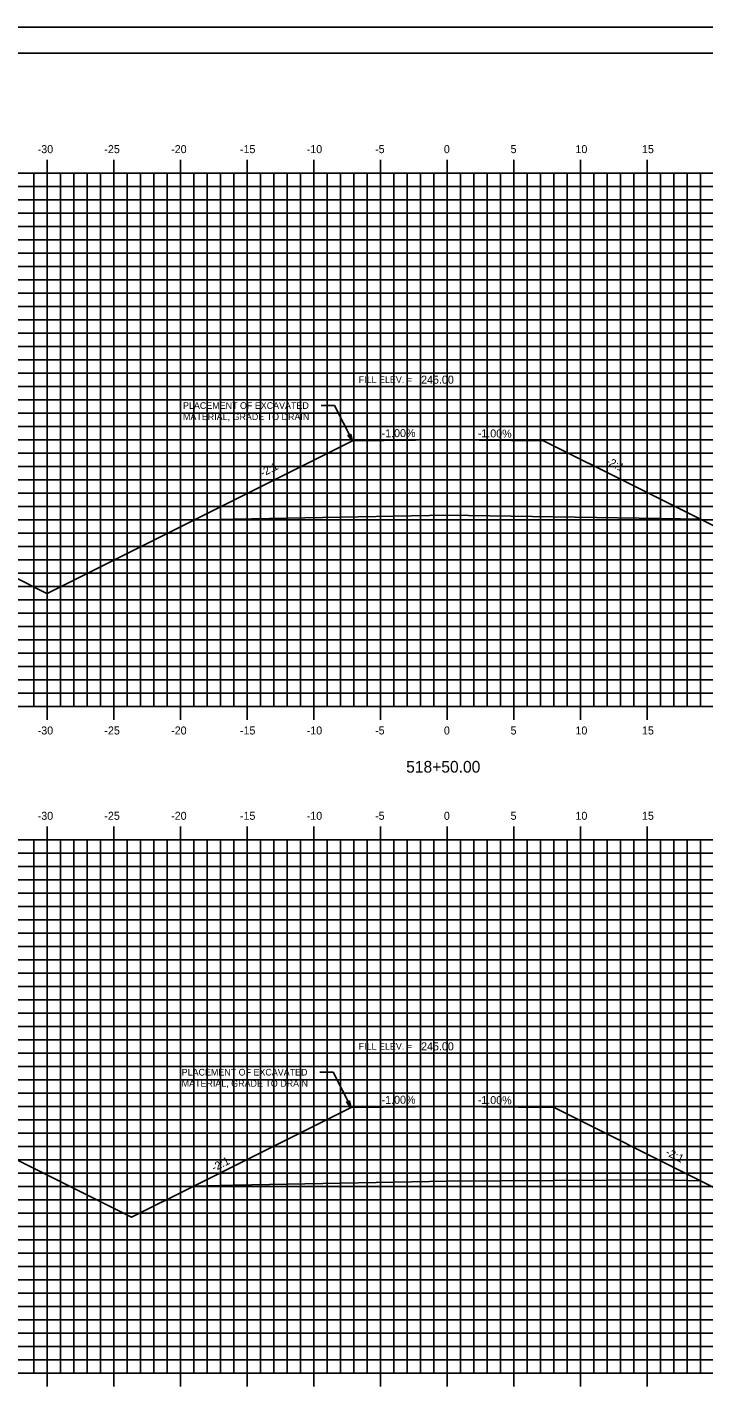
# Model space of a CAD drawing. Extents: x 1168600 to 1177589, y 610178 to 611246.
# Drawn here: x 1174143.1 to 1174193.8, y 610276.6 to 610378.7 of the extents above; entities that cross this region are included whole.
import ezdxf

# ---------------------------------------------------------------- set-up
doc = ezdxf.new("R2010")
doc.units = 0
for name, color, linetype in [('_Construction', 7, 'Continuous'), ('_Station Equation', 7, 'Continuous'), ('ANNOTATION', 7, 'Continuous'), ('BORDER', 7, 'Continuous'), ('D_Roadway_Centerline_Text', 7, 'Continuous'), ('D_Text_Standard', 7, 'Continuous'), ('H_V ANNOTATION', 7, 'Continuous'), ('MAJOR', 7, 'Continuous'), ('MINOR', 7, 'Continuous'), ('PLOT BOUNDARY', 7, 'Continuous')]:
    doc.layers.add(name, color=color, linetype=linetype)

msp = doc.modelspace()

# ---------------------------------------------------------------- linework, layer by layer
at = {"layer": '_Construction'}
for p, q in [((1174160.58, 610344.28), (1174167.47, 610347.73)), ((1174174.58, 610347.8), (1174167.47, 610347.73)), ((1174174.58, 610347.8), (1174181.81, 610347.73)), ((1174174.58, 610297.8), (1174167.37, 610297.73)), ((1174174.58, 610297.8), (1174182.59, 610297.72))]:
    msp.add_line(p, q, dxfattribs=at)
at = {"layer": '_Station Equation'}
for points in [[(1174104.58, 610342.27), (1174106.68, 610342.2), (1174108.24, 610342.1), (1174108.63, 610342), (1174117.22, 610341.1), (1174118.7, 610340.71), (1174123.26, 610340.14), (1174125.03, 610340.05), (1174135.67, 610339.74), (1174135.67, 610339.74), (1174135.67, 610339.74), (1174136.67, 610339.66), (1174137.67, 610339.47), (1174138.67, 610339.15), (1174139.67, 610338.72), (1174139.67, 610338.72), (1174144.49, 610336.31), (1174144.49, 610336.31)], [(1174104.58, 610304.35), (1174111.49, 610302.66), (1174111.49, 610302.66), (1174111.49, 610302.66), (1174112.49, 610302.39), (1174113.49, 610302.06), (1174114.49, 610301.66), (1174115.49, 610301.19), (1174136.23, 610296.83), (1174136.23, 610296.83), (1174136.23, 610296.83), (1174150.5, 610289.69)]]:
    msp.add_lwpolyline(points, dxfattribs=at)
at = {"layer": 'ANNOTATION'}
for p, q in [((1174165.12, 610350.37), (1174166.12, 610350.37)), ((1174167.47, 610347.73), (1174166.12, 610350.37)), ((1174165.02, 610300.37), (1174166.02, 610300.37)), ((1174167.37, 610297.73), (1174166.02, 610300.37))]:
    msp.add_line(p, q, dxfattribs=at)
for points in [[(1174167.36, 610348.23), (1174167.47, 610347.73), (1174167.13, 610348.12)], [(1174167.26, 610298.23), (1174167.37, 610297.73), (1174167.03, 610298.12)]]:
    msp.add_lwpolyline(points, close=True, dxfattribs=at)
at = {"layer": 'BORDER'}
msp.add_line((1174259.58, 610376.8), (1174099.58, 610376.8), dxfattribs=at)
at = {"layer": 'D_Text_Standard'}
for points in [[(1174155.58, 610341.78), (1174167.47, 610347.73), (1174174.58, 610347.8), (1174181.81, 610347.73), (1174188.58, 610344.35), (1174193.58, 610341.85)], [(1174144.49, 610336.31), (1174144.56, 610336.27), (1174155.58, 610341.78), (1174158.58, 610341.84), (1174174.58, 610342.16), (1174190.58, 610341.91), (1174193.58, 610341.85), (1174196.91, 610340.18), (1174204.73, 610336.27)], [(1174155.58, 610291.83), (1174167.37, 610297.73), (1174174.58, 610297.8), (1174182.59, 610297.72), (1174193.58, 610292.23)], [(1174150.5, 610289.69), (1174150.9, 610289.49), (1174155.58, 610291.83), (1174158.58, 610291.89), (1174174.58, 610292.21), (1174190.58, 610292.29), (1174193.58, 610292.23), (1174196.65, 610290.69), (1174199.36, 610289.34)]]:
    msp.add_lwpolyline(points, dxfattribs=at)
at = {"layer": 'MAJOR'}
for p, q in [((1174144.58, 610368.8), (1174144.58, 610367.8)), ((1174149.58, 610368.8), (1174149.58, 610367.8)), ((1174154.58, 610368.8), (1174154.58, 610367.8)), ((1174159.58, 610368.8), (1174159.58, 610367.8)), ((1174164.58, 610368.8), (1174164.58, 610367.8)), ((1174169.58, 610368.8), (1174169.58, 610367.8)), ((1174174.58, 610368.8), (1174174.58, 610367.8)), ((1174179.58, 610368.8), (1174179.58, 610367.8)), ((1174184.58, 610368.8), (1174184.58, 610367.8)), ((1174189.58, 610368.8), (1174189.58, 610367.8)), ((1174104.58, 610367.8), (1174244.58, 610367.8)), ((1174104.58, 610367.8), (1174244.58, 610367.8)), ((1174144.58, 610327.8), (1174144.58, 610367.8)), ((1174149.58, 610327.8), (1174149.58, 610367.8)), ((1174154.58, 610327.8), (1174154.58, 610367.8)), ((1174159.58, 610327.8), (1174159.58, 610367.8)), ((1174164.58, 610327.8), (1174164.58, 610367.8)), ((1174169.58, 610327.8), (1174169.58, 610367.8)), ((1174174.58, 610327.8), (1174174.58, 610367.8)), ((1174179.58, 610327.8), (1174179.58, 610367.8)), ((1174184.58, 610327.8), (1174184.58, 610367.8)), ((1174189.58, 610327.8), (1174189.58, 610367.8)), ((1174104.58, 610362.8), (1174244.58, 610362.8)), ((1174104.58, 610357.8), (1174244.58, 610357.8)), ((1174104.58, 610352.8), (1174244.58, 610352.8)), ((1174104.58, 610347.8), (1174244.58, 610347.8)), ((1174104.58, 610342.8), (1174244.58, 610342.8)), ((1174104.58, 610337.8), (1174244.58, 610337.8)), ((1174104.58, 610332.8), (1174244.58, 610332.8)), ((1174104.58, 610327.8), (1174244.58, 610327.8)), ((1174104.58, 610327.8), (1174244.58, 610327.8)), ((1174144.58, 610326.8), (1174144.58, 610327.8)), ((1174149.58, 610326.8), (1174149.58, 610327.8)), ((1174154.58, 610326.8), (1174154.58, 610327.8)), ((1174159.58, 610326.8), (1174159.58, 610327.8)), ((1174164.58, 610326.8), (1174164.58, 610327.8)), ((1174169.58, 610326.8), (1174169.58, 610327.8)), ((1174174.58, 610326.8), (1174174.58, 610327.8)), ((1174179.58, 610326.8), (1174179.58, 610327.8)), ((1174184.58, 610326.8), (1174184.58, 610327.8)), ((1174189.58, 610326.8), (1174189.58, 610327.8)), ((1174144.58, 610318.8), (1174144.58, 610317.8)), ((1174149.58, 610318.8), (1174149.58, 610317.8)), ((1174154.58, 610318.8), (1174154.58, 610317.8)), ((1174159.58, 610318.8), (1174159.58, 610317.8)), ((1174164.58, 610318.8), (1174164.58, 610317.8)), ((1174169.58, 610318.8), (1174169.58, 610317.8)), ((1174174.58, 610318.8), (1174174.58, 610317.8)), ((1174179.58, 610318.8), (1174179.58, 610317.8)), ((1174184.58, 610318.8), (1174184.58, 610317.8)), ((1174189.58, 610318.8), (1174189.58, 610317.8)), ((1174104.58, 610317.8), (1174244.58, 610317.8)), ((1174104.58, 610317.8), (1174244.58, 610317.8)), ((1174144.58, 610277.8), (1174144.58, 610317.8)), ((1174149.58, 610277.8), (1174149.58, 610317.8)), ((1174154.58, 610277.8), (1174154.58, 610317.8)), ((1174159.58, 610277.8), (1174159.58, 610317.8)), ((1174164.58, 610277.8), (1174164.58, 610317.8)), ((1174169.58, 610277.8), (1174169.58, 610317.8)), ((1174174.58, 610277.8), (1174174.58, 610317.8)), ((1174179.58, 610277.8), (1174179.58, 610317.8)), ((1174184.58, 610277.8), (1174184.58, 610317.8)), ((1174189.58, 610277.8), (1174189.58, 610317.8)), ((1174104.58, 610312.8), (1174244.58, 610312.8)), ((1174104.58, 610307.8), (1174244.58, 610307.8)), ((1174104.58, 610302.8), (1174244.58, 610302.8)), ((1174104.58, 610297.8), (1174244.58, 610297.8)), ((1174104.58, 610292.8), (1174244.58, 610292.8)), ((1174104.58, 610287.8), (1174244.58, 610287.8)), ((1174104.58, 610282.8), (1174244.58, 610282.8)), ((1174104.58, 610277.8), (1174244.58, 610277.8)), ((1174104.58, 610277.8), (1174244.58, 610277.8)), ((1174144.58, 610276.8), (1174144.58, 610277.8)), ((1174149.58, 610276.8), (1174149.58, 610277.8)), ((1174154.58, 610276.8), (1174154.58, 610277.8)), ((1174159.58, 610276.8), (1174159.58, 610277.8)), ((1174164.58, 610276.8), (1174164.58, 610277.8)), ((1174169.58, 610276.8), (1174169.58, 610277.8)), ((1174174.58, 610276.8), (1174174.58, 610277.8)), ((1174179.58, 610276.8), (1174179.58, 610277.8)), ((1174184.58, 610276.8), (1174184.58, 610277.8)), ((1174189.58, 610276.8), (1174189.58, 610277.8))]:
    msp.add_line(p, q, dxfattribs=at)
at = {"layer": 'MINOR'}
for p, q in [((1174143.58, 610327.8), (1174143.58, 610367.8)), ((1174145.58, 610327.8), (1174145.58, 610367.8)), ((1174146.58, 610327.8), (1174146.58, 610367.8)), ((1174147.58, 610327.8), (1174147.58, 610367.8)), ((1174148.58, 610327.8), (1174148.58, 610367.8)), ((1174150.58, 610327.8), (1174150.58, 610367.8)), ((1174151.58, 610327.8), (1174151.58, 610367.8)), ((1174152.58, 610327.8), (1174152.58, 610367.8)), ((1174153.58, 610327.8), (1174153.58, 610367.8)), ((1174155.58, 610327.8), (1174155.58, 610367.8)), ((1174156.58, 610327.8), (1174156.58, 610367.8)), ((1174157.58, 610327.8), (1174157.58, 610367.8)), ((1174158.58, 610327.8), (1174158.58, 610367.8)), ((1174160.58, 610327.8), (1174160.58, 610367.8)), ((1174161.58, 610327.8), (1174161.58, 610367.8)), ((1174162.58, 610327.8), (1174162.58, 610367.8)), ((1174163.58, 610327.8), (1174163.58, 610367.8)), ((1174165.58, 610327.8), (1174165.58, 610367.8)), ((1174166.58, 610327.8), (1174166.58, 610367.8)), ((1174167.58, 610327.8), (1174167.58, 610367.8)), ((1174168.58, 610327.8), (1174168.58, 610367.8)), ((1174170.58, 610327.8), (1174170.58, 610367.8)), ((1174171.58, 610327.8), (1174171.58, 610367.8)), ((1174172.58, 610327.8), (1174172.58, 610367.8)), ((1174173.58, 610327.8), (1174173.58, 610367.8)), ((1174175.58, 610327.8), (1174175.58, 610367.8)), ((1174176.58, 610327.8), (1174176.58, 610367.8)), ((1174177.58, 610327.8), (1174177.58, 610367.8)), ((1174178.58, 610327.8), (1174178.58, 610367.8)), ((1174180.58, 610327.8), (1174180.58, 610367.8)), ((1174181.58, 610327.8), (1174181.58, 610367.8)), ((1174182.58, 610327.8), (1174182.58, 610367.8)), ((1174183.58, 610327.8), (1174183.58, 610367.8)), ((1174185.58, 610327.8), (1174185.58, 610367.8)), ((1174186.58, 610327.8), (1174186.58, 610367.8)), ((1174187.58, 610327.8), (1174187.58, 610367.8)), ((1174188.58, 610327.8), (1174188.58, 610367.8)), ((1174190.58, 610327.8), (1174190.58, 610367.8)), ((1174191.58, 610327.8), (1174191.58, 610367.8)), ((1174192.58, 610327.8), (1174192.58, 610367.8)), ((1174193.58, 610327.8), (1174193.58, 610367.8)), ((1174104.58, 610366.8), (1174244.58, 610366.8)), ((1174104.58, 610365.8), (1174244.58, 610365.8)), ((1174104.58, 610364.8), (1174244.58, 610364.8)), ((1174104.58, 610363.8), (1174244.58, 610363.8)), ((1174104.58, 610361.8), (1174244.58, 610361.8)), ((1174104.58, 610360.8), (1174244.58, 610360.8)), ((1174104.58, 610359.8), (1174244.58, 610359.8)), ((1174104.58, 610358.8), (1174244.58, 610358.8)), ((1174104.58, 610356.8), (1174244.58, 610356.8)), ((1174104.58, 610355.8), (1174244.58, 610355.8)), ((1174104.58, 610354.8), (1174244.58, 610354.8)), ((1174104.58, 610353.8), (1174244.58, 610353.8)), ((1174104.58, 610351.8), (1174244.58, 610351.8)), ((1174104.58, 610350.8), (1174244.58, 610350.8)), ((1174104.58, 610349.8), (1174244.58, 610349.8)), ((1174104.58, 610348.8), (1174244.58, 610348.8)), ((1174104.58, 610346.8), (1174244.58, 610346.8)), ((1174104.58, 610345.8), (1174244.58, 610345.8)), ((1174104.58, 610344.8), (1174244.58, 610344.8)), ((1174104.58, 610343.8), (1174244.58, 610343.8)), ((1174104.58, 610341.8), (1174244.58, 610341.8)), ((1174104.58, 610340.8), (1174244.58, 610340.8)), ((1174104.58, 610339.8), (1174244.58, 610339.8)), ((1174104.58, 610338.8), (1174244.58, 610338.8)), ((1174104.58, 610336.8), (1174244.58, 610336.8)), ((1174104.58, 610335.8), (1174244.58, 610335.8)), ((1174104.58, 610334.8), (1174244.58, 610334.8)), ((1174104.58, 610333.8), (1174244.58, 610333.8)), ((1174104.58, 610331.8), (1174244.58, 610331.8)), ((1174104.58, 610330.8), (1174244.58, 610330.8)), ((1174104.58, 610329.8), (1174244.58, 610329.8)), ((1174104.58, 610328.8), (1174244.58, 610328.8)), ((1174143.58, 610277.8), (1174143.58, 610317.8)), ((1174145.58, 610277.8), (1174145.58, 610317.8)), ((1174146.58, 610277.8), (1174146.58, 610317.8)), ((1174147.58, 610277.8), (1174147.58, 610317.8)), ((1174148.58, 610277.8), (1174148.58, 610317.8)), ((1174150.58, 610277.8), (1174150.58, 610317.8)), ((1174151.58, 610277.8), (1174151.58, 610317.8)), ((1174152.58, 610277.8), (1174152.58, 610317.8)), ((1174153.58, 610277.8), (1174153.58, 610317.8)), ((1174155.58, 610277.8), (1174155.58, 610317.8)), ((1174156.58, 610277.8), (1174156.58, 610317.8)), ((1174157.58, 610277.8), (1174157.58, 610317.8)), ((1174158.58, 610277.8), (1174158.58, 610317.8)), ((1174160.58, 610277.8), (1174160.58, 610317.8)), ((1174161.58, 610277.8), (1174161.58, 610317.8)), ((1174162.58, 610277.8), (1174162.58, 610317.8)), ((1174163.58, 610277.8), (1174163.58, 610317.8)), ((1174165.58, 610277.8), (1174165.58, 610317.8)), ((1174166.58, 610277.8), (1174166.58, 610317.8)), ((1174167.58, 610277.8), (1174167.58, 610317.8)), ((1174168.58, 610277.8), (1174168.58, 610317.8)), ((1174170.58, 610277.8), (1174170.58, 610317.8)), ((1174171.58, 610277.8), (1174171.58, 610317.8)), ((1174172.58, 610277.8), (1174172.58, 610317.8)), ((1174173.58, 610277.8), (1174173.58, 610317.8)), ((1174175.58, 610277.8), (1174175.58, 610317.8)), ((1174176.58, 610277.8), (1174176.58, 610317.8)), ((1174177.58, 610277.8), (1174177.58, 610317.8)), ((1174178.58, 610277.8), (1174178.58, 610317.8)), ((1174180.58, 610277.8), (1174180.58, 610317.8)), ((1174181.58, 610277.8), (1174181.58, 610317.8)), ((1174182.58, 610277.8), (1174182.58, 610317.8)), ((1174183.58, 610277.8), (1174183.58, 610317.8)), ((1174185.58, 610277.8), (1174185.58, 610317.8)), ((1174186.58, 610277.8), (1174186.58, 610317.8)), ((1174187.58, 610277.8), (1174187.58, 610317.8)), ((1174188.58, 610277.8), (1174188.58, 610317.8)), ((1174190.58, 610277.8), (1174190.58, 610317.8)), ((1174191.58, 610277.8), (1174191.58, 610317.8)), ((1174192.58, 610277.8), (1174192.58, 610317.8)), ((1174193.58, 610277.8), (1174193.58, 610317.8)), ((1174104.58, 610316.8), (1174244.58, 610316.8)), ((1174104.58, 610315.8), (1174244.58, 610315.8)), ((1174104.58, 610314.8), (1174244.58, 610314.8)), ((1174104.58, 610313.8), (1174244.58, 610313.8)), ((1174104.58, 610311.8), (1174244.58, 610311.8)), ((1174104.58, 610310.8), (1174244.58, 610310.8)), ((1174104.58, 610309.8), (1174244.58, 610309.8)), ((1174104.58, 610308.8), (1174244.58, 610308.8)), ((1174104.58, 610306.8), (1174244.58, 610306.8)), ((1174104.58, 610305.8), (1174244.58, 610305.8)), ((1174104.58, 610304.8), (1174244.58, 610304.8)), ((1174104.58, 610303.8), (1174244.58, 610303.8)), ((1174104.58, 610301.8), (1174244.58, 610301.8)), ((1174104.58, 610300.8), (1174244.58, 610300.8)), ((1174104.58, 610299.8), (1174244.58, 610299.8)), ((1174104.58, 610298.8), (1174244.58, 610298.8)), ((1174104.58, 610296.8), (1174244.58, 610296.8)), ((1174104.58, 610295.8), (1174244.58, 610295.8)), ((1174104.58, 610294.8), (1174244.58, 610294.8)), ((1174104.58, 610293.8), (1174244.58, 610293.8)), ((1174104.58, 610291.8), (1174244.58, 610291.8)), ((1174104.58, 610290.8), (1174244.58, 610290.8)), ((1174104.58, 610289.8), (1174244.58, 610289.8)), ((1174104.58, 610288.8), (1174244.58, 610288.8)), ((1174104.58, 610286.8), (1174244.58, 610286.8)), ((1174104.58, 610285.8), (1174244.58, 610285.8)), ((1174104.58, 610284.8), (1174244.58, 610284.8)), ((1174104.58, 610283.8), (1174244.58, 610283.8)), ((1174104.58, 610281.8), (1174244.58, 610281.8)), ((1174104.58, 610280.8), (1174244.58, 610280.8)), ((1174104.58, 610279.8), (1174244.58, 610279.8)), ((1174104.58, 610278.8), (1174244.58, 610278.8))]:
    msp.add_line(p, q, dxfattribs=at)
at = {"layer": 'PLOT BOUNDARY'}
msp.add_lwpolyline([(1174091.48, 610268.74), (1174261.48, 610268.74), (1174261.48, 610378.74), (1174091.48, 610378.74)], close=True, dxfattribs=at)

# ---------------------------------------------------------------- texts
at = {"layer": 'ANNOTATION'}
for s, p in [('FILL ELEV. =', (1174167.94, 610352.06)), ('PLACEMENT OF EXCAVATED ', (1174154.76, 610350.12)), ('MATERIAL, GRADE TO DRAIN', (1174154.76, 610349.28)), ('FILL ELEV. =', (1174167.94, 610302.06)), ('PLACEMENT OF EXCAVATED ', (1174154.66, 610300.12)), ('MATERIAL, GRADE TO DRAIN', (1174154.66, 610299.28))]:
    msp.add_text(s, height=0.5, dxfattribs=at).set_placement(p)
for s, rotation, p in [('-1.00%', 0.5729, (1174169.66, 610347.99)), ('-1.00%', 359.4271, (1174176.87, 610347.99)), ('-2:1', 26.5651, (1174160.73, 610345.01)), ('-2:1', 333.4349, (1174186.43, 610346.01)), ('-1.00%', 0.5729, (1174169.66, 610297.99)), ('-1.00%', 359.4271, (1174176.87, 610297.99)), ('-2:1', 26.5651, (1174157.09, 610292.9)), ('-2:1', 333.4349, (1174190.9, 610294.18))]:
    msp.add_text(s, height=0.6, rotation=rotation, dxfattribs=at).set_placement(p)
at = {"layer": 'D_Roadway_Centerline_Text'}
for p in [(1174172.62, 610352.01), (1174172.62, 610302.01)]:
    msp.add_text('245.00', height=0.6, dxfattribs=at).set_placement(p)
at = {"layer": 'D_Text_Standard'}
for s, p in [('C', (1174174.57, 610342.16)), ('L', (1174174.58, 610342.15)), ('C', (1174174.57, 610292.21)), ('L', (1174174.58, 610292.2))]:
    msp.add_text(s, height=0.0146, dxfattribs=at).set_placement(p)
at = {"layer": 'H_V ANNOTATION'}
for s, height, p in [('-30', 0.6, (1174143.86, 610369.3)), ('-25', 0.6, (1174148.86, 610369.3)), ('-20', 0.6, (1174153.87, 610369.3)), ('-15', 0.6, (1174159.03, 610369.3)), ('-10', 0.6, (1174164.04, 610369.3)), ('-5', 0.6, (1174169.17, 610369.3)), ('0', 0.6, (1174174.33, 610369.3)), ('5', 0.6, (1174179.33, 610369.3)), ('10', 0.6, (1174184.2, 610369.3)), ('15', 0.6, (1174189.19, 610369.3)), ('-30', 0.6, (1174143.86, 610325.7)), ('-25', 0.6, (1174148.86, 610325.7)), ('-20', 0.6, (1174153.87, 610325.7)), ('-15', 0.6, (1174159.03, 610325.7)), ('-10', 0.6, (1174164.04, 610325.7)), ('-5', 0.6, (1174169.17, 610325.7)), ('0', 0.6, (1174174.33, 610325.7)), ('5', 0.6, (1174179.33, 610325.7)), ('10', 0.6, (1174184.2, 610325.7)), ('15', 0.6, (1174189.19, 610325.7)), ('518+50.00', 0.875, (1174171.5, 610322.84)), ('-30', 0.6, (1174143.86, 610319.3)), ('-25', 0.6, (1174148.86, 610319.3)), ('-20', 0.6, (1174153.87, 610319.3)), ('-15', 0.6, (1174159.03, 610319.3)), ('-10', 0.6, (1174164.04, 610319.3)), ('-5', 0.6, (1174169.17, 610319.3)), ('0', 0.6, (1174174.33, 610319.3)), ('5', 0.6, (1174179.33, 610319.3)), ('10', 0.6, (1174184.2, 610319.3)), ('15', 0.6, (1174189.19, 610319.3))]:
    msp.add_text(s, height=height, dxfattribs=at).set_placement(p)

doc.saveas('drawing.dxf')
